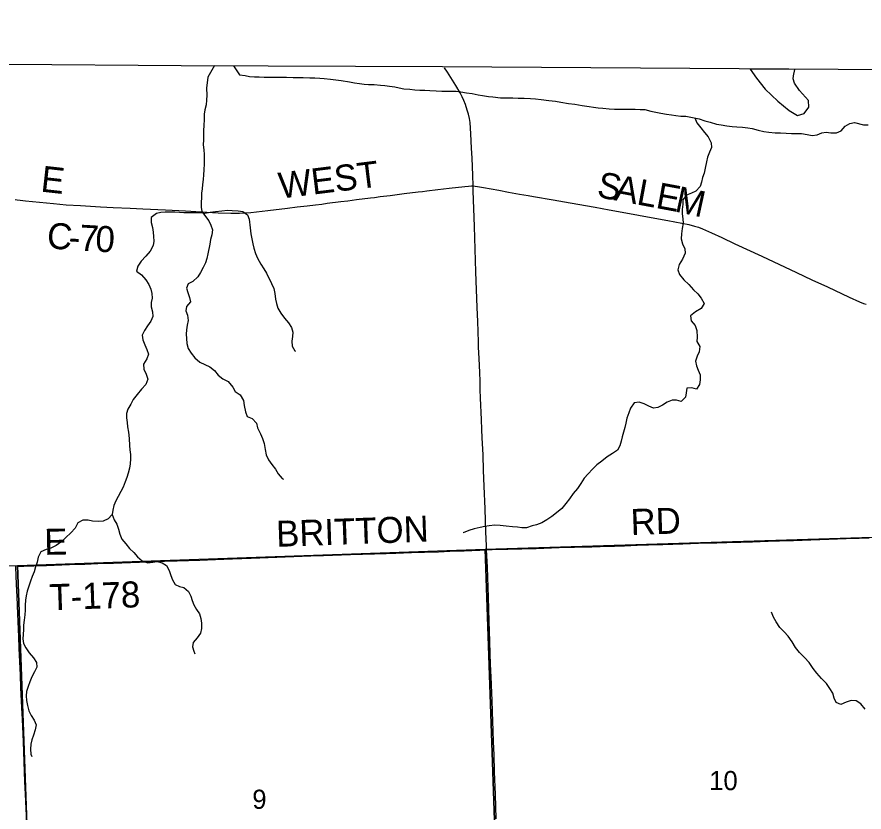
# Model space of a CAD drawing. Extents: x 1985906 to 2360102, y 891258 to 1222054.
# Drawn here: x 2118241 to 2128015, y 1080901 to 1090072 of the extents above; entities that cross this region are included whole.
import ezdxf

# ---------------------------------------------------------------- set-up
doc = ezdxf.new("R2010")
doc.units = 0
for name, color, linetype in [('GM_X_Adjacent_County', 7, 'Continuous'), ('GM_X_County', 7, 'Continuous'), ('GM_X_County_Road', 7, 'Continuous'), ('GM_X_County_Road_Text', 7, 'Continuous'), ('GM_X_Minor_Lake', 7, 'Continuous'), ('GM_X_Minor_River', 7, 'Continuous'), ('GM_X_Section', 7, 'Continuous'), ('GM_X_Section_Text', 7, 'Continuous'), ('GM_X_Township', 7, 'Continuous'), ('GM_X_Township_Road', 7, 'Continuous'), ('GM_X_Township_Road_Text', 7, 'Continuous')]:
    doc.layers.add(name, color=color, linetype=linetype)

msp = doc.modelspace()

# ---------------------------------------------------------------- linework, layer by layer
at = {"layer": 'GM_X_Adjacent_County'}
msp.add_lwpolyline([(2068676.9, 1090072), (2070831.7, 1090054.3), (2071379.5, 1090058.7), (2072191.8, 1090056.1), (2076166.2, 1089991.2), (2079512.8, 1089938.5), (2083902.6, 1089896.2), (2084803.1, 1089885.3), (2084867.6, 1089884.3), (2091363.3, 1089785.7), (2096607.4, 1089692.6), (2098147.4, 1089653.7), (2105015.1, 1089609.2), (2106583.4, 1089599.1), (2107472.4, 1089593.9), (2107997.4, 1089590.9), (2112770.4, 1089563.2), (2114136.9, 1089555.3), (2118148.3, 1089525.8), (2120135.8, 1089511.2), (2123152.1, 1089498.8), (2136278, 1089412.3)], dxfattribs=at)
at = {"layer": 'GM_X_County'}
msp.add_lwpolyline([(2106583.4, 1089599.1), (2107472.4, 1089593.9), (2107997.4, 1089590.9), (2112770.4, 1089563.2), (2114136.9, 1089555.3), (2118148.3, 1089525.8), (2120135.8, 1089511.2), (2123152.1, 1089498.8), (2136278, 1089412.3)], dxfattribs=at)
at = {"layer": 'GM_X_County_Road'}
for points in [[(2123504.1, 1088123.6), (2123499.5, 1088247), (2123492.3, 1088443.8), (2123487.3, 1088558.6), (2123479.6, 1088722.5), (2123475.1, 1088788.1), (2123468.5, 1088853.5), (2123460.9, 1088902.3), (2123450, 1088950.6), (2123436.4, 1088998.2), (2123415.5, 1089060.6), (2123397.3, 1089106.6), (2123376.6, 1089151.6), (2123353.6, 1089195.3), (2123304.1, 1089280.7), (2123208.8, 1089434.1), (2123175.4, 1089485.6)], [(2118220.9, 1087967.4), (2118242.7, 1087963.4), (2118277.3, 1087958.1), (2118338.2, 1087950.8), (2118419.7, 1087944), (2118664, 1087919.3), (2118810.8, 1087906.6), (2118974.3, 1087896), (2119203.3, 1087883.5), (2119350.5, 1087874.7), (2119546.9, 1087864.4), (2119694.3, 1087858.9), (2119956.1, 1087846.7), (2120185.2, 1087835.5), (2120365.1, 1087824.5), (2120561.6, 1087814.3), (2120709.1, 1087809), (2120807.6, 1087808.3), (2120873.3, 1087810.8), (2120938.8, 1087816.2), (2121134, 1087838.3), (2121361.3, 1087866.5), (2121475.1, 1087880.3), (2121588.9, 1087892.6), (2121686.4, 1087904.6), (2121756.9, 1087914.1), (2121819.5, 1087922.5), (2121978.2, 1087942.2), (2122059.4, 1087952.3), (2122156.9, 1087964.7), (2122319.2, 1087984.5), (2122367.9, 1087990.7), (2122432.9, 1087999), (2122546.6, 1088012.3), (2122627.9, 1088022.8), (2122709, 1088033.7), (2122871.5, 1088053.7), (2122920.2, 1088059.3), (2122969, 1088064.7), (2123099, 1088080.4), (2123229.1, 1088096.2), (2123408, 1088116.7), (2123451.2, 1088120.8), (2123485.1, 1088122.6), (2123504.1, 1088123.6)], [(2123659.8, 1083924.7), (2123657.9, 1083970), (2123652.2, 1084134), (2123643.7, 1084396.4), (2123632.7, 1084658.7), (2123625.6, 1084839.1), (2123618.3, 1085019.2), (2123609.9, 1085215.8), (2123605.3, 1085314.1), (2123600.3, 1085428.8), (2123590.5, 1085674.7), (2123587, 1085773.1), (2123583.8, 1085871.4), (2123580, 1085969.7), (2123577.1, 1086051.7), (2123572.8, 1086133.7), (2123567.5, 1086261.6), (2123565.1, 1086319.8), (2123561.1, 1086444.1), (2123557.2, 1086558.6), (2123551.4, 1086722.4), (2123536.2, 1087132.2), (2123527.2, 1087394.3), (2123519.9, 1087656.7), (2123506.3, 1088066.7), (2123504.1, 1088123.6)], [(2123504.1, 1088123.6), (2123526.9, 1088121.9), (2123555.5, 1088117.9), (2123622.2, 1088106.6), (2123799.6, 1088073.4), (2123912.2, 1088052.4), (2124040.8, 1088028.9), (2124137.6, 1088012.5), (2124202.2, 1088001.7), (2124428.6, 1087963.4), (2124622.2, 1087928.7), (2124912.4, 1087876.4), (2125073.7, 1087846.7), (2125267.1, 1087810.7), (2125557.4, 1087757.7), (2125751.4, 1087724.5), (2125912.7, 1087694.6), (2125993.1, 1087677.3), (2126056.7, 1087660.5), (2126103.8, 1087645.3), (2126150, 1087628.1), (2126255.7, 1087582.9), (2126374.7, 1087527.5), (2126522.6, 1087456.4), (2126834, 1087312.1), (2127235.1, 1087125.1), (2127413, 1087041.1), (2127591.6, 1086958.5), (2127843.3, 1086838.5), (2127962.8, 1086785.1), (2128008.5, 1086767.9), (2128039.7, 1086759)], [(2123770, 1080823.3), (2123760.9, 1081102.1), (2123751.5, 1081364.5), (2123745.5, 1081561.3), (2123740.5, 1081708.9), (2123735.1, 1081839.9), (2123727.8, 1082052.6), (2123723, 1082199.8), (2123720.5, 1082265.4), (2123715.2, 1082380.1), (2123706, 1082609.5), (2123701, 1082724.2), (2123695.9, 1082871.6), (2123690, 1083101.1), (2123681.1, 1083379.8), (2123668.3, 1083724.1), (2123659.8, 1083924.7)], [(2118376.1, 1080247.2), (2118373.7, 1080286.9), (2118358.8, 1080614.8), (2118350.1, 1080860.8), (2118346.8, 1080942.7), (2118339.2, 1081106.7), (2118332.5, 1081254.1), (2118314.9, 1081710.4), (2118303.8, 1081972.7), (2118298.2, 1082103.8), (2118287.8, 1082333.4), (2118281, 1082480.9), (2118267.1, 1082792.3), (2118261.4, 1082923.5), (2118250.8, 1083185.8), (2118242, 1083382.5), (2118235.9, 1083530.1), (2118228.5, 1083726.9), (2118228.4, 1083733.8)]]:
    msp.add_lwpolyline(points, dxfattribs=at)
at = {"layer": 'GM_X_Minor_Lake'}
for points in [[(2126700.4, 1089467.9), (2126773.3, 1089364.8), (2126873.8, 1089239.1), (2127020.3, 1089099.6), (2127148.7, 1088994.2), (2127246.9, 1088936.6), (2127324.7, 1088957), (2127378.3, 1089031.4), (2127372, 1089109.6), (2127269.6, 1089223.2), (2127213.2, 1089309.1), (2127197, 1089357.1), (2127198.8, 1089393.1), (2127216.8, 1089464.2)], [(2127216.8, 1089464.2), (2126700.4, 1089467.9)]]:
    msp.add_lwpolyline(points, dxfattribs=at)
at = {"layer": 'GM_X_Minor_River'}
for points in [[(2120518.9, 1089510.7), (2120442.3, 1089378.2), (2120426.6, 1089249.8), (2120430.8, 1089171.6), (2120426.9, 1089113.5), (2120423, 1089057.3), (2120409.1, 1088999.2), (2120401.2, 1088949), (2120401.3, 1088888.9), (2120395.5, 1088820.7), (2120393.6, 1088760.5), (2120391.8, 1088654.2), (2120389.9, 1088598.1), (2120398.1, 1088537.9), (2120400.2, 1088485.8), (2120402.3, 1088429.7), (2120400.4, 1088377.5), (2120396.6, 1088309.3), (2120392.7, 1088251.2), (2120388.8, 1088197.1), (2120382.9, 1088140.9), (2120377, 1088088.8), (2120371.1, 1088038.6), (2120369.2, 1087988.5), (2120365.3, 1087932.3), (2120367.4, 1087878.2), (2120373.6, 1087826.1), (2120415.7, 1087772), (2120453.9, 1087719.9), (2120480, 1087669.8), (2120498.1, 1087617.6), (2120488.2, 1087559.5), (2120474.3, 1087505.3), (2120466.4, 1087449.2), (2120444.7, 1087338.9), (2120432.8, 1087286.7), (2120416.8, 1087234.6), (2120388.9, 1087182.4), (2120357, 1087124.2), (2120327.1, 1087074.1), (2120269.1, 1087021.8), (2120215.1, 1086993.7), (2120199.2, 1086943.6), (2120211.3, 1086893.4), (2120231.5, 1086837.3), (2120241.6, 1086785.2), (2120197.7, 1086733), (2120189.8, 1086682.9), (2120209.9, 1086632.8), (2120216, 1086570.6), (2120204.1, 1086518.5), (2120196.2, 1086464.3), (2120194.3, 1086412.2), (2120196.4, 1086362.1), (2120200.6, 1086305.9), (2120216.7, 1086247.8), (2120252.9, 1086193.7), (2120295, 1086141.6), (2120351.2, 1086089.5), (2120467.4, 1086037.5), (2120521.6, 1085995.4), (2120563.7, 1085939.3), (2120615.9, 1085899.3), (2120678, 1085867.3), (2120730.2, 1085803.2), (2120760.4, 1085753.1), (2120816.5, 1085713.1), (2120854.7, 1085648.9)], [(2120738.5, 1089509.2), (2120808.7, 1089404.7)], [(2120808.7, 1089404.7), (2120874.8, 1089394.7), (2120924.9, 1089386.8), (2120983, 1089382.8), (2121035, 1089382.9), (2121093.1, 1089378.9), (2121165.2, 1089377), (2121221.2, 1089379.1), (2121281.3, 1089379.1), (2121351.4, 1089377.2), (2121429.5, 1089375.3), (2121489.6, 1089375.3), (2121543.6, 1089373.4), (2121619.7, 1089371.5), (2121677.8, 1089369.6), (2121733.9, 1089365.6), (2121785.9, 1089361.6), (2121860, 1089353.7), (2121922.1, 1089347.8), (2121980.2, 1089337.8), (2122076.4, 1089321.9), (2122134.4, 1089311.9), (2122194.5, 1089304), (2122246.6, 1089298), (2122296.7, 1089294.1), (2122360.8, 1089292.1), (2122434.9, 1089284.2), (2122486.9, 1089280.2), (2122539, 1089274.3), (2122601.1, 1089264.3), (2122651.2, 1089254.3), (2122703.3, 1089244.4), (2122775.4, 1089238.4), (2122831.4, 1089232.5), (2122889.5, 1089228.5), (2122947.6, 1089226.6), (2123005.7, 1089222.7), (2123079.8, 1089220.7), (2123141.8, 1089216.8), (2123250, 1089216.9), (2123308, 1089215), (2123362.1, 1089209), (2123426.2, 1089197.1), (2123494.3, 1089187.1), (2123562.4, 1089173.2), (2123612.5, 1089165.2), (2123680.6, 1089155.2), (2123732.7, 1089149.3), (2123820.8, 1089139.4), (2123888.9, 1089137.4), (2123961, 1089137.5), (2124025.1, 1089135.6), (2124093.1, 1089133.7), (2124165.2, 1089129.8), (2124223.3, 1089125.8), (2124289.4, 1089119.8), (2124377.5, 1089109.9), (2124455.6, 1089100), (2124517.7, 1089088), (2124605.9, 1089074.1), (2124676, 1089064.1), (2124764.1, 1089050.2), (2124842.2, 1089038.3), (2124892.3, 1089032.3), (2124946.4, 1089024.3), (2125002.5, 1089018.4), (2125074.6, 1089012.5), (2125136.6, 1089008.5), (2125202.7, 1089006.6), (2125374.9, 1089006.8), (2125431, 1089004.8), (2125487.1, 1089004.9), (2125555.2, 1088984.9), (2125611.3, 1088973), (2125669.4, 1088963), (2125733.5, 1088949), (2125791.6, 1088941.1), (2125843.6, 1088935.1), (2125899.7, 1088929.2), (2125957.8, 1088927.2), (2126114, 1088897.3), (2126178.1, 1088875.3), (2126240.3, 1088857.4), (2126312.4, 1088835.4), (2126366.5, 1088827.4), (2126432.6, 1088815.5), (2126494.6, 1088809.5), (2126546.7, 1088805.6), (2126610.8, 1088799.6), (2126672.9, 1088791.7), (2126725, 1088783.7), (2126793.1, 1088765.7), (2126859.2, 1088751.8), (2126915.3, 1088741.8), (2126987.4, 1088735.9), (2127051.4, 1088733.9), (2127117.5, 1088732), (2127177.6, 1088728.1), (2127231.7, 1088726.1), (2127293.7, 1088726.2), (2127359.8, 1088714.2)], [(2126063.4, 1088907), (2126084.1, 1088849.2), (2126130.3, 1088793.1), (2126174.4, 1088739), (2126214.6, 1088688.9), (2126250.8, 1088618.8), (2126254.9, 1088566.6), (2126231, 1088510.4), (2126209.1, 1088456.3), (2126197.2, 1088400.1), (2126183.3, 1088325.9), (2126169.4, 1088269.7), (2126149.5, 1088219.6), (2126137.6, 1088167.4), (2126123.7, 1088117.3), (2126075.7, 1088063.1), (2126023.7, 1088041), (2125965.7, 1088016.8), (2125923.8, 1087962.7), (2125921.9, 1087912.5), (2125916, 1087850.4), (2125916.1, 1087800.2), (2125922.2, 1087744.1), (2125926.3, 1087692), (2125914.4, 1087631.8), (2125906.6, 1087571.6), (2125902.7, 1087511.5), (2125920.8, 1087453.3), (2125945, 1087397.2), (2125949.1, 1087347.1), (2125921.2, 1087276.9), (2125883.3, 1087216.7), (2125867.4, 1087154.5), (2125883.5, 1087102.4), (2125935.7, 1087040.3), (2125991.9, 1086984.2), (2126046.1, 1086924.1), (2126098.2, 1086878), (2126134.4, 1086827.9), (2126168.5, 1086767.8), (2126136.6, 1086707.6), (2126068.6, 1086671.4), (2126012.7, 1086623.3), (2126018.8, 1086567.1), (2126065, 1086511), (2126085.1, 1086456.9), (2126089.3, 1086378.7), (2126085.4, 1086328.6), (2126119.5, 1086270.5), (2126113.6, 1086208.3), (2126087.7, 1086158.1), (2126071.8, 1086102), (2126079.9, 1086047.8), (2126100.1, 1085997.7), (2126124.2, 1085943.6), (2126124.3, 1085887.5), (2126116.4, 1085831.3), (2126080.5, 1085779.1), (2126028.4, 1085793.1), (2125970.4, 1085789), (2125962.4, 1085736.9), (2125954.5, 1085686.7), (2125904.6, 1085636.6), (2125850.5, 1085652.6), (2125800.4, 1085652.5), (2125742.4, 1085628.4), (2125690.4, 1085592.2), (2125636.4, 1085566.1), (2125586.4, 1085558), (2125530.3, 1085582), (2125478.2, 1085608), (2125420, 1085630), (2125362, 1085619.9), (2125320.1, 1085557.7), (2125302.2, 1085505.6), (2125276.3, 1085443.4), (2125266.4, 1085387.2), (2125254.5, 1085337.1), (2125238.6, 1085282.9), (2125224.7, 1085228.7), (2125210.7, 1085178.6), (2125196.8, 1085124.4), (2125168.9, 1085074.3), (2125110.9, 1085036.1), (2125050.9, 1084997.9), (2124989, 1084949.8), (2124931, 1084905.6), (2124881, 1084855.4), (2124831.1, 1084803.2), (2124787.1, 1084753), (2124747.2, 1084690.8), (2124707.3, 1084632.6), (2124657.4, 1084576.4), (2124617.4, 1084514.2), (2124575.5, 1084458), (2124529.6, 1084403.8), (2124467.6, 1084353.6), (2124413.6, 1084309.4), (2124355.6, 1084271.3), (2124295.6, 1084237.1), (2124233.6, 1084213)], [(2127359.8, 1088714.2), (2127417.9, 1088706.2), (2127472, 1088712.3), (2127528, 1088734.4), (2127578, 1088744.5), (2127630.1, 1088736.6), (2127696.2, 1088734.6), (2127750.2, 1088758.8), (2127798.1, 1088812.9), (2127850.1, 1088843.1), (2127904.2, 1088853.2), (2128008.3, 1088829.2), (2128060.4, 1088827.3)], [(2120386.7, 1087809.1), (2120329.5, 1087814), (2120279.5, 1087813.9), (2120223.4, 1087811.9), (2120167.3, 1087813.8), (2120115.3, 1087817.8), (2120061.2, 1087821.7), (2119953.1, 1087821.6), (2119901, 1087817.5), (2119851, 1087803.4), (2119791, 1087757.2), (2119791.2, 1087699.1), (2119805.3, 1087645), (2119811.4, 1087590.8), (2119817.5, 1087540.7), (2119819.6, 1087486.6), (2119813.7, 1087434.4), (2119779.8, 1087370.2), (2119729.9, 1087312), (2119674, 1087255.8), (2119634, 1087197.6), (2119622.1, 1087141.4), (2119676.3, 1087095.4), (2119728.5, 1087041.3), (2119762.6, 1086987.2), (2119784.8, 1086933.1), (2119798.9, 1086881), (2119801, 1086828.8), (2119791.1, 1086778.7), (2119789.2, 1086728.6), (2119805.3, 1086670.4), (2119809.5, 1086616.3), (2119787.6, 1086564.1), (2119747.6, 1086507.9), (2119713.7, 1086455.8), (2119685.8, 1086401.6), (2119693.9, 1086347.5), (2119716.1, 1086291.3), (2119740.2, 1086235.2), (2119760.3, 1086181.1), (2119738.4, 1086128.9), (2119700.5, 1086066.7), (2119704.6, 1086010.6), (2119730.8, 1085950.5), (2119752.9, 1085894.3), (2119729, 1085834.2), (2119679.1, 1085780), (2119629.2, 1085715.7), (2119583.2, 1085659.5), (2119553.3, 1085605.4), (2119521.4, 1085549.2), (2119503.5, 1085497), (2119505.6, 1085446.9), (2119511.7, 1085394.8), (2119515.8, 1085344.6), (2119528, 1085282.5), (2119536.1, 1085210.3), (2119538.3, 1085128.1), (2119544.4, 1085078), (2119550.5, 1085025.9), (2119552.7, 1084973.7), (2119546.8, 1084915.6), (2119538.9, 1084865.4), (2119523, 1084809.3), (2119507.1, 1084759.1), (2119489.1, 1084709), (2119467.2, 1084646.8), (2119441.3, 1084596.6), (2119409.4, 1084540.4), (2119381.5, 1084490.3), (2119359.6, 1084436.1), (2119345.7, 1084382), (2119339.8, 1084331.8), (2119361.9, 1084269.7), (2119394.1, 1084219.6), (2119414.2, 1084165.5), (2119428.3, 1084107.3), (2119452.5, 1084049.2), (2119498.7, 1083995.1), (2119538.8, 1083941), (2119591, 1083893), (2119633.1, 1083842.9), (2119685.3, 1083798.8), (2119749.4, 1083776.8), (2119809.5, 1083782.9), (2119859.5, 1083789), (2119915.6, 1083775), (2119967.7, 1083743), (2119995.9, 1083686.9), (2120016, 1083630.8), (2120034.1, 1083578.6), (2120068.3, 1083526.6), (2120118.4, 1083500.5), (2120168.5, 1083490.6), (2120218.6, 1083446.5), (2120246.8, 1083390.4), (2120262.9, 1083340.3), (2120283, 1083290.2), (2120313.2, 1083236.1), (2120347.3, 1083186), (2120361.5, 1083133.9)], [(2120390.6, 1087804.1), (2120469.7, 1087820.1), (2120533.7, 1087828.2), (2120605.8, 1087836.3), (2120669.9, 1087842.4), (2120723.9, 1087840.5), (2120794, 1087836.6), (2120848.1, 1087828.6), (2120902.2, 1087790.6), (2120920.4, 1087738.4), (2120932.6, 1087638.2), (2120940.7, 1087572), (2120950.9, 1087513.9), (2120963, 1087455.8), (2120973.1, 1087405.6), (2120995.3, 1087343.5), (2121017.4, 1087291.4), (2121053.6, 1087221.2), (2121087.7, 1087167.1), (2121119.9, 1087115), (2121178.2, 1086998.8), (2121206.4, 1086938.7), (2121216.5, 1086880.5), (2121224.6, 1086818.4), (2121236.8, 1086766.3), (2121250.9, 1086712.1), (2121285.1, 1086656), (2121329.2, 1086597.9), (2121373.4, 1086541.8), (2121407.5, 1086489.7), (2121423.7, 1086437.6), (2121419.8, 1086387.5), (2121411.9, 1086333.3), (2121418, 1086273.2), (2121448.2, 1086221.1), (2121454.2, 1086217.1)], [(2120854.7, 1085648.9), (2120860.8, 1085588.8), (2120877, 1085518.6), (2120899.1, 1085462.5), (2120955.2, 1085438.5), (2121003.4, 1085384.4), (2121017.5, 1085334.3), (2121051.7, 1085262.1), (2121075.9, 1085208), (2121094, 1085149.9), (2121106.2, 1085081.7), (2121118.3, 1085021.6), (2121142.5, 1084961.5), (2121180.6, 1084911.4), (2121224.8, 1084855.3), (2121254.9, 1084803.2), (2121301.1, 1084749.1), (2121315.1, 1084739.1)], [(2119339.8, 1084331.8), (2119291.8, 1084281.6), (2119237.8, 1084257.5), (2119179.8, 1084251.4), (2119113.7, 1084255.4), (2119063.6, 1084267.4), (2119001.5, 1084267.3), (2118945.5, 1084235.1), (2118911.6, 1084177), (2118863.7, 1084122.8), (2118805.7, 1084066.6), (2118747.8, 1084014.3), (2118691.8, 1083974.2), (2118633.8, 1083944.1), (2118577.8, 1083930), (2118515.8, 1083901.8), (2118485.9, 1083841.6), (2118476, 1083783.5), (2118456.1, 1083727.3), (2118438.2, 1083673.1), (2118416.3, 1083617), (2118398.3, 1083564.8), (2118378.5, 1083504.6), (2118358.6, 1083448.5), (2118346.6, 1083396.3), (2118338.7, 1083344.2), (2118334.9, 1083286), (2118335, 1083229.9), (2118331.1, 1083175.7), (2118323.2, 1083113.6), (2118315.3, 1083057.4), (2118315.4, 1083007.3), (2118311.6, 1082949.1), (2118309.7, 1082899), (2118315.8, 1082844.8), (2118341.9, 1082794.8), (2118382.1, 1082736.6), (2118430.3, 1082678.6), (2118468.4, 1082626.5), (2118470.5, 1082570.3), (2118442.6, 1082518.1), (2118414.7, 1082460), (2118390.8, 1082403.8), (2118370.9, 1082349.6), (2118353, 1082289.5), (2118349.1, 1082239.3), (2118353.2, 1082187.2), (2118363.3, 1082129.1), (2118379.5, 1082068.9), (2118403.6, 1082014.8), (2118439.8, 1081960.7), (2118461.9, 1081906.6), (2118452, 1081848.4), (2118432.1, 1081788.3), (2118412.2, 1081734.1), (2118402.3, 1081684), (2118398.5, 1081625.8), (2118402.6, 1081567.7), (2118414.7, 1081539.6)], [(2124233.6, 1084213), (2124183.6, 1084200.9), (2124119.6, 1084180.8), (2124067.5, 1084178.7), (2124015.4, 1084186.7), (2123957.4, 1084190.6), (2123887.3, 1084198.6), (2123815.1, 1084206.5), (2123755.1, 1084210.4), (2123689, 1084202.3), (2123639, 1084194.3), (2123584.9, 1084184.2), (2123514.9, 1084168.1), (2123454.9, 1084147.9), (2123390.8, 1084121.8), (2123388.8, 1084121.8)], [(2120361.5, 1083133.9), (2120369.6, 1083077.7), (2120371.7, 1083019.6), (2120359.8, 1082963.4), (2120319.9, 1082909.2), (2120275.9, 1082857.1), (2120268, 1082806.9), (2120282.2, 1082754.8), (2120292.2, 1082726.7)], [(2128028.4, 1082087.6), (2127976.2, 1082147.7), (2127922.1, 1082181.8), (2127866, 1082187.7), (2127808, 1082167.6), (2127746, 1082141.5), (2127691.9, 1082165.5), (2127669.7, 1082215.6), (2127653.6, 1082271.7), (2127621.5, 1082325.8), (2127581.3, 1082383.9), (2127525.1, 1082440), (2127468.9, 1082504.1), (2127426.7, 1082558.2), (2127380.6, 1082624.3), (2127326.4, 1082682.4), (2127270.2, 1082740.5), (2127224, 1082800.6), (2127183.8, 1082862.7), (2127137.6, 1082928.9), (2127091.5, 1082980.9), (2127041.3, 1083029), (2126999.1, 1083095.1), (2126971, 1083149.2), (2126946.8, 1083207.4)]]:
    msp.add_lwpolyline(points, dxfattribs=at)
at = {"layer": 'GM_X_Section'}
for points in [[(2123645, 1083931.9), (2128981.7, 1084099.3), (2129127.4, 1078714.6), (2123828.6, 1078571.4)], [(2118246.4, 1083746), (2123645, 1083931.9), (2123828.6, 1078571.4), (2118447.2, 1078203.6)], [(2112949.6, 1083614.8), (2118246.4, 1083746), (2118447.2, 1078203.6), (2113163.8, 1078480.8)]]:
    msp.add_lwpolyline(points, close=True, dxfattribs=at)
at = {"layer": 'GM_X_Township'}
msp.add_lwpolyline([(2130437.9, 1057318.1), (2124799.7, 1057238.9), (2124560.3, 1057243.2), (2124521.9, 1057245.7), (2119658.5, 1057225.1), (2113388.7, 1057198.6), (2108590.2, 1057156.5), (2108479.2, 1061198.5), (2108346.9, 1065163.7), (2108080.4, 1073153.6), (2107874.1, 1078623.9), (2107648.3, 1083989.2), (2107641.8, 1084032.9), (2107560.8, 1087031.4), (2107485.7, 1089137.9), (2107472.4, 1089593.9), (2107997.4, 1089590.9), (2112770.4, 1089563.2), (2114136.9, 1089555.3), (2118148.3, 1089525.8), (2120135.8, 1089511.2), (2123152.1, 1089498.8), (2136278, 1089412.3)], dxfattribs=at)
at = {"layer": 'GM_X_Township_Road'}
for points in [[(2123659.8, 1083924.7), (2123723.8, 1083928), (2123904.3, 1083933.5), (2124232.7, 1083942.3), (2124495.3, 1083951.3), (2124675.8, 1083956.3), (2124872.7, 1083961.7), (2124971.2, 1083964.5), (2125135.3, 1083969.3), (2125250.2, 1083973.3), (2125397.9, 1083978.1), (2125529.1, 1083981.3), (2125693.1, 1083986.3), (2125922.5, 1083994.1), (2126102.8, 1084000.4), (2126233.8, 1084005.2), (2126315.9, 1084007.9), (2126430.8, 1084010.7), (2126594.8, 1084015.1), (2126726.1, 1084018.6), (2126906.7, 1084024.2), (2127037.9, 1084029.7), (2127201.9, 1084034.6), (2127398.9, 1084039.9), (2127609, 1084047.1), (2127809.3, 1084054.1), (2127956.9, 1084059.4), (2128071.7, 1084063.7)], [(2118239.8, 1083734.2), (2118321.7, 1083737), (2118436.3, 1083740.4), (2118583.8, 1083746), (2118846, 1083754.3), (2119026.1, 1083761.2), (2119173.6, 1083766.6), (2119353.8, 1083772.2), (2119550.4, 1083780.1), (2119763.4, 1083786.7), (2119943.6, 1083792.6), (2120091, 1083798.2), (2120353, 1083807.8), (2120533.2, 1083814.8), (2120729.8, 1083822.4), (2120942.7, 1083830.1), (2121434.3, 1083847.4), (2121630.8, 1083854.8), (2121778.3, 1083861.4), (2122089.6, 1083870.5), (2122368.2, 1083879.3), (2122499.3, 1083884.1), (2122614, 1083886.2), (2122794.2, 1083892.9), (2122941.6, 1083897.3), (2123105.2, 1083902.9), (2123236.2, 1083908.3), (2123400.1, 1083914.9), (2123580.8, 1083921.7), (2123642.1, 1083924), (2123659.8, 1083924.7)]]:
    msp.add_lwpolyline(points, dxfattribs=at)

# ---------------------------------------------------------------- texts
at = {"layer": 'GM_X_County_Road_Text'}
for s, rotation, p in [('WEST', 7.03157, (2121278.8, 1087975.5)), ('E', 353.59261, (2118506.8, 1088058.8)), ('S', 349.47841, (2124922, 1087996.6)), ('A', 349.47713, (2125121, 1087959.6)), ('L', 349.47512, (2125380.6, 1087911.4)), ('E', 349.43642, (2125601.2, 1087870.5)), ('M', 347.6711, (2125819.4, 1087829.8)), ('C', 355.3464, (2118578.6, 1087405.4)), ('7', 356.68945, (2118954.8, 1087377.1)), ('0', 356.79027, (2119139.9, 1087366.4)), ('-', 356.36276, (2118830, 1087385))]:
    msp.add_text(s, height=300, rotation=rotation, dxfattribs=at).set_placement(p)
at = {"layer": 'GM_X_Section_Text'}
for s, p in [('10', (2126227.9, 1081153.1)), ('9', (2120956.7, 1080937.5))]:
    msp.add_text(s, height=221, rotation=0.00001, dxfattribs=at).set_placement(p)
at = {"layer": 'GM_X_Township_Road_Text'}
for s, rotation, p in [('RD', 1.95309, (2125326.1, 1084095.5)), ('BRITTON', 2.00568, (2121236.6, 1083959.2)), ('E', 1.12267, (2118558.6, 1083866.7)), ('T-178', 1.95312, (2118620.6, 1083228.3))]:
    msp.add_text(s, height=300, rotation=rotation, dxfattribs=at).set_placement(p)

doc.saveas('drawing.dxf')
